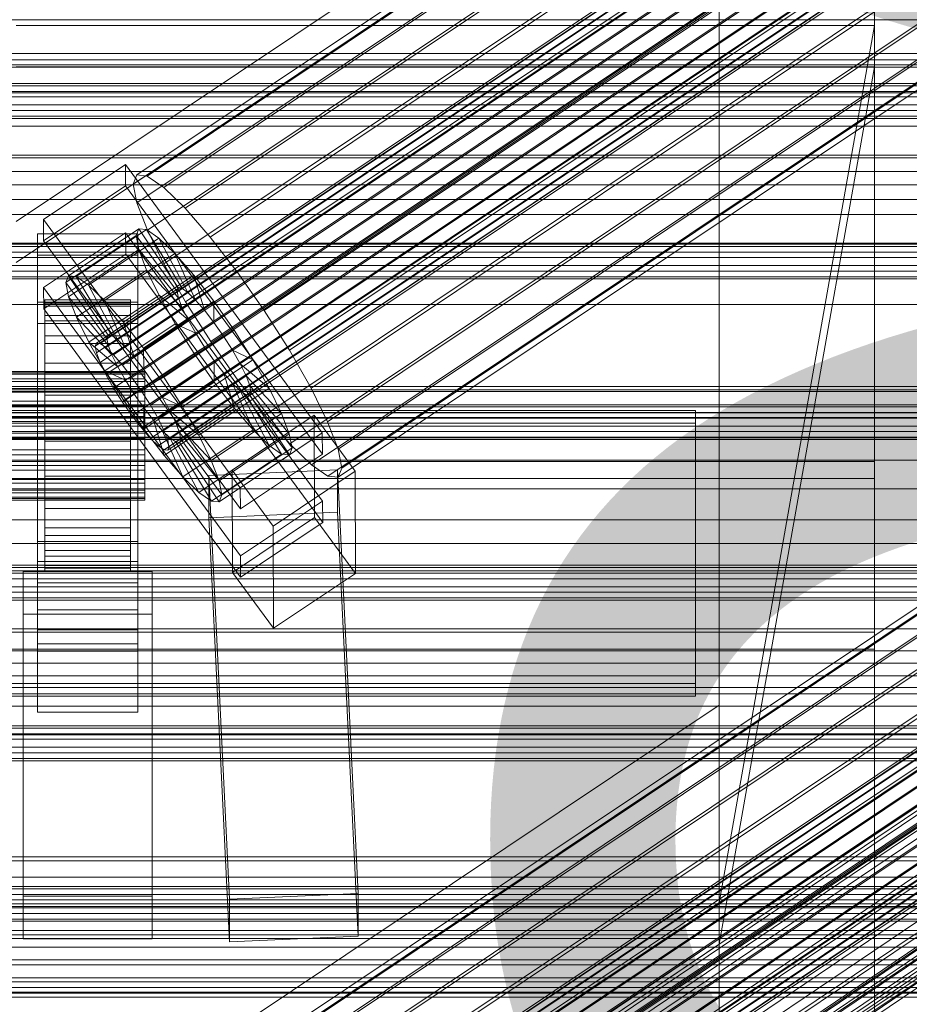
# Model space of a CAD drawing. Header units: millimetres. Extents: x -4738 to 65662, y -68080 to 6847.
# Tile 355 of 656: x 130 to 255, y -33158 to -33020. Entities that reach past the tile are written whole.
import ezdxf

# ---------------------------------------------------------------- set-up
doc = ezdxf.new("R2010")
doc.units = ezdxf.units.MM
for name, color, linetype, lineweight in [('COTAS_P', 1, 'Continuous', 0), ('frontal_C01', 7, 'Continuous', 0), ('frontal_C02', 7, 'Continuous', 0), ('frontal_C03', 7, 'Continuous', 0), ('frontal_C03-dry', 7, 'Continuous', 0), ('frontal_secador', 7, 'Continuous', 0)]:
    doc.layers.add(name, color=color, linetype=linetype, lineweight=lineweight)
doc.dimstyles.new('R19_100', dxfattribs={"dimtxt": 250, "dimasz": 150, "dimexe": 150, "dimexo": 80, "dimgap": 100, "dimtad": 1, "dimtih": 1, "dimtoh": 1, "dimdsep": 46, "dimcen": 0.09, "dimadec": 0, "dimazin": 0, "dimtfac": 1, "dimtdec": 4, "dimtofl": 0, "dimtmove": 0, "dimatfit": 3, "dimfxl": 1, "dimtolj": 1, "dimtzin": 0, "dimarcsym": 0})

# ---------------------------------------------------------------- blocks, each defined once
blk = doc.blocks.new('DIM_R30_49')
at = {"layer": 'COTAS_P'}
for p, q in [((-150, -32300), (550, -32300)), ((550, -32300), (505, -32450)), ((550, -34900), (550, -32300)), ((550, -32300), (595, -32450)), ((550, -34900), (505, -34750)), ((550, -34900), (595, -34750)), ((-150, -34900), (550, -34900))]:
    blk.add_line(p, q, dxfattribs=at)
blk.add_text('2600 P', height=250, rotation=90, dxfattribs=at).set_placement((450, -33600))

msp = doc.modelspace()

# ---------------------------------------------------------------- linework, layer by layer
at = {"layer": 'frontal_C01'}
for p, q in [((300, -33020.011), (-300, -33020.011)), ((250, -33020.803), (130, -33020.803)), ((228.298, -33143.494), (250, -33020.803)), ((250, -33020.803), (250, -33026.583)), ((300, -33025.623), (-300, -33025.623)), ((300, -33026.666), (-300, -33026.666)), ((130, -33026.583), (250, -33026.583)), ((250, -33026.583), (228.298, -33149.274)), ((300, -33043.118), (-300, -33043.118)), ((300, -33045.133), (-300, -33045.133)), ((300, -33071.304), (-300, -33071.304)), ((300, -33074.154), (-300, -33074.154)), ((146.383, -33204.548), (330.692, -33080.214)), ((146.872, -33203.459), (331.181, -33079.124)), ((148.32, -33203.808), (332.629, -33079.473)), ((150.629, -33205.573), (334.938, -33081.238)), ((141.045, -33227.429), (354.844, -33083.201)), ((141.218, -33227.043), (355.017, -33082.814)), ((141.731, -33227.166), (355.53, -33082.938)), ((146.887, -33207.003), (331.197, -33082.669)), ((141.224, -33228.299), (355.022, -33084.07)), ((142.549, -33227.792), (356.348, -33083.564)), ((153.641, -33208.633), (337.95, -33084.299)), ((141.742, -33229.593), (355.541, -33085.365)), ((143.617, -33228.876), (357.415, -33084.648)), ((142.565, -33231.223), (356.363, -33086.995)), ((144.861, -33230.346), (358.659, -33086.117)), ((148.35, -33210.656), (332.659, -33086.321)), ((157.152, -33212.78), (341.461, -33088.446)), ((150.672, -33215.258), (334.981, -33090.923)), ((345.231, -33093.397), (160.922, -33217.731)), ((153.694, -33220.495), (338.003, -33096.16)), ((300, -33108.261), (-300, -33108.261)), ((300, -33111.751), (-300, -33111.751)), ((228.298, -33143.494), (130, -33209.806)), ((228.298, -33264.081), (228.298, -33143.494)), ((228.298, -33143.494), (228.298, -33149.274)), ((130, -33215.586), (228.298, -33149.274)), ((228.298, -33149.274), (228.298, -33269.862)), ((-300, -33151.469), (300, -33151.469)), ((300, -33155.362), (-300, -33155.362))]:
    msp.add_line(p, q, dxfattribs=at)
at = {"layer": 'frontal_C02'}
for p, q in [((146.872, -33041.717), (331.181, -32918.462)), ((148.32, -33041.874), (332.629, -32918.62)), ((146.383, -33042.999), (330.692, -32919.745)), ((150.629, -33043.462), (334.938, -32920.207)), ((250, -35767.183), (250, -32921.727)), ((141.045, -33065.68), (354.844, -32922.705)), ((141.218, -33065.225), (355.017, -32922.25)), ((141.731, -33065.281), (355.53, -32922.306)), ((142.549, -33065.844), (356.348, -32922.869)), ((146.887, -33045.635), (331.197, -32922.381)), ((153.641, -33046.371), (337.95, -32923.116)), ((141.224, -33066.614), (355.022, -32923.639)), ((143.617, -33066.875), (357.415, -32923.899)), ((141.742, -33067.964), (355.541, -32924.988)), ((144.861, -33068.303), (358.659, -32925.328)), ((148.35, -33049.445), (332.659, -32926.19)), ((142.565, -33069.637), (356.363, -32926.662)), ((359.995, -32927.058), (146.196, -33070.033)), ((157.152, -33050.404), (341.461, -32927.149)), ((250, -32926.497), (250, -35771.953)), ((143.635, -33071.521), (357.434, -32928.545)), ((147.533, -33071.945), (361.332, -32928.97)), ((144.881, -33073.486), (358.68, -32930.51)), ((148.779, -33073.91), (362.578, -32930.935)), ((150.672, -33054.168), (334.981, -32930.914)), ((146.218, -33075.398), (360.017, -32932.423)), ((149.85, -33075.793), (363.648, -32932.818)), ((345.231, -32932.03), (160.922, -33055.285)), ((147.554, -33077.127), (361.352, -32934.152)), ((150.672, -33077.467), (364.471, -32934.492)), ((148.798, -33078.556), (362.596, -32935.581)), ((151.191, -33078.817), (364.989, -32935.842)), ((149.865, -33079.587), (363.664, -32936.612)), ((150.683, -33080.15), (364.482, -32937.174)), ((151.196, -33080.205), (364.995, -32937.23)), ((151.369, -33079.751), (365.168, -32936.776)), ((153.694, -33059.484), (338.003, -32936.229)), ((164.693, -33060.682), (349.002, -32937.427)), ((157.211, -33065.029), (341.52, -32941.774)), ((168.21, -33066.227), (352.519, -32942.972)), ((160.982, -33070.426), (345.291, -32947.171)), ((171.232, -33071.542), (355.541, -32948.287)), ((164.752, -33075.307), (349.061, -32952.052)), ((173.554, -33076.265), (357.863, -32953.011)), ((168.263, -33079.339), (352.572, -32956.085)), ((175.016, -33080.075), (359.326, -32956.82)), ((171.275, -33082.248), (355.584, -32958.994)), ((173.584, -33083.836), (357.893, -32960.581)), ((175.521, -33082.711), (359.83, -32959.456)), ((175.032, -33083.994), (359.341, -32960.739)), ((228.298, -32982.474), (130, -33048.209)), ((228.298, -33115.864), (228.298, -32982.474)), ((130, -33053.94), (228.298, -32988.204)), ((228.298, -32988.204), (228.298, -33121.594)), ((-425, -33030.257), (425, -33030.257)), ((133.809, -33047.929), (145.277, -33040.26)), ((145.277, -33040.26), (145.289, -33043.24)), ((145.277, -33040.26), (172.809, -33077.782)), ((146.383, -33042.999), (146.872, -33041.717)), ((146.872, -33041.717), (148.32, -33041.874)), ((148.32, -33041.874), (150.629, -33043.462)), ((145.289, -33043.24), (133.821, -33050.91)), ((172.821, -33080.763), (145.289, -33043.24)), ((146.887, -33045.635), (146.383, -33042.999)), ((150.629, -33043.462), (153.641, -33046.371)), ((148.35, -33049.445), (146.887, -33045.635)), ((153.641, -33046.371), (157.152, -33050.404)), ((133.821, -33050.91), (133.809, -33047.929)), ((161.341, -33085.452), (133.809, -33047.929)), ((133, -33052.952), (133, -33049.972)), ((133, -33049.972), (147, -33049.972)), ((133, -33095.79), (133, -33049.972)), ((133.847, -33057.467), (145.315, -33049.798)), ((136.948, -33056.767), (146.777, -33050.194)), ((137.313, -33055.808), (147.143, -33049.234)), ((138.396, -33055.926), (148.226, -33049.352)), ((145.315, -33049.798), (145.327, -33052.778)), ((145.315, -33049.798), (172.847, -33087.32)), ((147.143, -33049.234), (146.777, -33050.194)), ((146.777, -33050.194), (152.513, -33058.011)), ((146.777, -33050.194), (147.155, -33052.165)), ((147, -33049.972), (147, -33052.952)), ((147, -33049.972), (147, -33095.79)), ((148.226, -33049.352), (147.143, -33049.234)), ((147.143, -33049.234), (152.686, -33057.556)), ((149.953, -33050.54), (148.226, -33049.352)), ((148.226, -33049.352), (153.199, -33057.612)), ((150.672, -33054.168), (148.35, -33049.445)), ((133.821, -33050.91), (161.353, -33088.432)), ((140.123, -33057.113), (149.953, -33050.54)), ((152.207, -33052.716), (149.953, -33050.54)), ((149.953, -33050.54), (154.017, -33058.175)), ((157.152, -33050.404), (160.922, -33055.285)), ((147, -33052.952), (133, -33052.952)), ((133, -33052.952), (133, -33098.77)), ((145.327, -33052.778), (133.859, -33060.447)), ((137.325, -33058.739), (147.155, -33052.165)), ((142.377, -33059.289), (152.207, -33052.716)), ((172.859, -33090.3), (145.327, -33052.778)), ((146.872, -33175.107), (331.181, -33051.852)), ((147, -33098.77), (147, -33052.952)), ((147.155, -33052.165), (152.692, -33058.945)), ((147.155, -33052.165), (148.249, -33055.015)), ((148.32, -33175.265), (332.629, -33052.01)), ((154.833, -33055.732), (152.207, -33052.716)), ((152.207, -33052.716), (155.085, -33059.205)), ((146.383, -33176.39), (330.692, -33053.135)), ((150.629, -33176.852), (334.938, -33053.598)), ((153.694, -33059.484), (150.672, -33054.168)), ((138.419, -33061.589), (148.249, -33055.015)), ((141.218, -33198.616), (355.017, -33055.64)), ((141.731, -33198.672), (355.53, -33055.696)), ((148.249, -33055.015), (153.21, -33060.295)), ((148.249, -33055.015), (149.985, -33058.548)), ((160.922, -33055.285), (164.693, -33060.682)), ((136.948, -33056.767), (137.313, -33055.808)), ((142.683, -33064.584), (136.948, -33056.767)), ((137.325, -33058.739), (136.948, -33056.767)), ((142.856, -33064.13), (137.313, -33055.808)), ((137.313, -33055.808), (138.396, -33055.926)), ((143.369, -33064.186), (138.396, -33055.926)), ((138.396, -33055.926), (140.123, -33057.113)), ((141.045, -33199.07), (354.844, -33056.095)), ((141.224, -33200.004), (355.022, -33057.029)), ((142.549, -33199.234), (356.348, -33056.259)), ((145.003, -33062.306), (154.833, -33055.732)), ((146.887, -33179.026), (331.197, -33055.771)), ((153.641, -33179.761), (337.95, -33056.507)), ((157.653, -33059.383), (154.833, -33055.732)), ((154.833, -33055.732), (156.329, -33060.634)), ((133.859, -33060.447), (133.847, -33057.467)), ((161.379, -33094.989), (133.847, -33057.467)), ((144.188, -33064.748), (140.123, -33057.113)), ((140.123, -33057.113), (142.377, -33059.289)), ((141.742, -33201.354), (355.541, -33058.379)), ((152.513, -33058.011), (142.683, -33064.584)), ((152.686, -33057.556), (142.856, -33064.13)), ((153.199, -33057.612), (143.369, -33064.186)), ((143.617, -33200.265), (357.415, -33057.29)), ((154.017, -33058.175), (144.188, -33064.748)), ((152.513, -33058.011), (152.686, -33057.556)), ((152.692, -33058.945), (152.513, -33058.011)), ((152.686, -33057.556), (153.199, -33057.612)), ((153.199, -33057.612), (154.017, -33058.175)), ((154.017, -33058.175), (155.085, -33059.205)), ((133, -33062.49), (133, -33059.509)), ((133, -33059.509), (147, -33059.509)), ((133, -33105.328), (133, -33059.509)), ((134, -33069.193), (134, -33059.201)), ((134, -33059.201), (134, -33059.647)), ((134, -33059.201), (146, -33059.201)), ((134, -33060.049), (134, -33059.201)), ((134, -33069.404), (134, -33059.647)), ((134, -33059.647), (134, -33061.357)), ((134, -33059.647), (146, -33059.647)), ((142.862, -33065.518), (137.325, -33058.739)), ((138.419, -33061.589), (137.325, -33058.739)), ((140.156, -33065.122), (149.985, -33058.548)), ((145.255, -33065.779), (142.377, -33059.289)), ((142.377, -33059.289), (145.003, -33062.306)), ((152.692, -33058.945), (142.862, -33065.518)), ((144.861, -33201.694), (358.659, -33058.719)), ((155.085, -33059.205), (145.255, -33065.779)), ((146, -33059.647), (146, -33059.201)), ((146, -33059.201), (146, -33069.193)), ((146, -33059.201), (146, -33060.049)), ((146, -33061.357), (146, -33059.647)), ((146, -33059.647), (146, -33069.404)), ((147, -33059.509), (147, -33062.49)), ((147, -33059.509), (147, -33105.328)), ((157.653, -33059.383), (147.823, -33065.957)), ((148.35, -33182.835), (332.659, -33059.581)), ((149.985, -33058.548), (154.033, -33061.968)), ((149.985, -33058.548), (152.246, -33062.524)), ((153.21, -33060.295), (152.692, -33058.945)), ((157.211, -33065.029), (153.694, -33059.484)), ((155.085, -33059.205), (156.329, -33060.634)), ((157.665, -33062.364), (157.653, -33059.383)), ((160.474, -33063.42), (157.653, -33059.383)), ((-450, -33059.848), (450, -33059.848)), ((133.859, -33060.447), (161.391, -33097.97)), ((134, -33069.594), (134, -33060.049)), ((134, -33060.049), (146, -33060.049)), ((134, -33062.133), (134, -33060.049)), ((142.565, -33203.028), (356.363, -33060.052)), ((153.21, -33060.295), (143.38, -33066.868)), ((146, -33060.049), (146, -33069.594)), ((146, -33060.049), (146, -33062.133)), ((359.995, -33060.448), (146.196, -33203.423)), ((156.329, -33060.634), (146.499, -33067.208)), ((154.033, -33061.968), (153.21, -33060.295)), ((156.329, -33060.634), (157.665, -33062.364)), ((157.152, -33183.794), (341.461, -33060.539)), ((164.693, -33060.682), (168.21, -33066.227)), ((147, -33062.49), (133, -33062.49)), ((133, -33062.49), (133, -33108.308)), ((134, -33070.214), (134, -33061.357)), ((134, -33061.357), (134, -33064.213)), ((134, -33061.357), (146, -33061.357)), ((134, -33070.581), (134, -33062.133)), ((134, -33062.133), (146, -33062.133)), ((134, -33065.31), (134, -33062.133)), ((143.38, -33066.868), (138.419, -33061.589)), ((140.156, -33065.122), (138.419, -33061.589)), ((142.416, -33069.098), (152.246, -33062.524)), ((143.635, -33204.911), (357.434, -33061.936)), ((154.033, -33061.968), (144.203, -33068.542)), ((146.499, -33067.208), (145.003, -33062.306)), ((145.003, -33062.306), (147.823, -33065.957)), ((146, -33064.213), (146, -33061.357)), ((146, -33061.357), (146, -33070.214)), ((146, -33062.133), (146, -33070.581)), ((146, -33062.133), (146, -33065.31)), ((147, -33108.308), (147, -33062.49)), ((147.533, -33205.336), (361.332, -33062.36)), ((147.835, -33068.937), (157.665, -33062.364)), ((152.246, -33062.524), (155.103, -33063.852)), ((152.246, -33062.524), (154.877, -33066.672)), ((155.103, -33063.852), (154.033, -33061.968)), ((157.665, -33062.364), (159.001, -33064.276)), ((144.881, -33206.876), (358.68, -33063.901)), ((155.103, -33063.852), (145.274, -33070.425)), ((150.644, -33069.994), (160.474, -33063.42)), ((156.35, -33065.816), (155.103, -33063.852)), ((160.474, -33063.42), (159.001, -33064.276)), ((163.105, -33067.568), (160.474, -33063.42)), ((134, -33071.567), (134, -33064.213)), ((134, -33064.213), (134, -33068.021)), ((134, -33064.213), (146, -33064.213)), ((134, -33072.087), (134, -33065.31)), ((134, -33065.31), (146, -33065.31)), ((134, -33069.365), (134, -33065.31)), ((144.203, -33068.542), (140.156, -33065.122)), ((142.416, -33069.098), (140.156, -33065.122)), ((141.045, -33065.68), (141.218, -33065.225)), ((141.218, -33065.225), (141.731, -33065.281)), ((141.731, -33065.281), (142.549, -33065.844)), ((142.856, -33064.13), (142.683, -33064.584)), ((142.683, -33064.584), (142.862, -33065.518)), ((143.369, -33064.186), (142.856, -33064.13)), ((144.188, -33064.748), (143.369, -33064.186)), ((145.255, -33065.779), (144.188, -33064.748)), ((146, -33068.021), (146, -33064.213)), ((146, -33064.213), (146, -33071.567)), ((146, -33065.31), (146, -33072.087)), ((146, -33065.31), (146, -33069.365)), ((148.779, -33207.3), (362.578, -33064.325)), ((159.001, -33064.276), (149.171, -33070.85)), ((150.672, -33187.559), (334.981, -33064.304)), ((160.982, -33070.426), (157.211, -33065.029)), ((159.001, -33064.276), (160.247, -33066.241)), ((141.224, -33066.614), (141.045, -33065.68)), ((141.742, -33067.964), (141.224, -33066.614)), ((142.549, -33065.844), (143.617, -33066.875)), ((142.862, -33065.518), (143.38, -33066.868)), ((145.047, -33073.246), (154.877, -33066.672)), ((146.499, -33067.208), (145.255, -33065.779)), ((146.218, -33208.788), (360.017, -33065.813)), ((156.35, -33065.816), (146.52, -33072.39)), ((147.823, -33065.957), (147.835, -33068.937)), ((147.823, -33065.957), (150.644, -33069.994)), ((149.85, -33209.184), (363.648, -33066.209)), ((160.247, -33066.241), (150.417, -33072.815)), ((154.877, -33066.672), (156.35, -33065.816)), ((154.877, -33066.672), (157.698, -33070.709)), ((157.686, -33067.729), (156.35, -33065.816)), ((163.105, -33067.568), (160.247, -33066.241)), ((160.247, -33066.241), (161.318, -33068.124)), ((345.231, -33065.42), (160.922, -33188.675)), ((168.21, -33066.227), (171.232, -33071.542)), ((134, -33073.371), (134, -33068.021)), ((134, -33068.021), (134, -33072.522)), ((134, -33068.021), (146, -33068.021)), ((142.565, -33069.637), (141.742, -33067.964)), ((143.38, -33066.868), (144.203, -33068.542)), ((143.617, -33066.875), (144.861, -33068.303)), ((146, -33072.522), (146, -33068.021)), ((146, -33068.021), (146, -33073.371)), ((147.835, -33068.937), (146.499, -33067.208)), ((147.554, -33210.518), (361.352, -33067.542)), ((157.686, -33067.729), (147.856, -33074.302)), ((150.672, -33210.857), (364.471, -33067.882)), ((153.275, -33074.142), (163.105, -33067.568)), ((157.698, -33070.709), (157.686, -33067.729)), ((159.022, -33069.458), (157.686, -33067.729)), ((165.365, -33071.544), (163.105, -33067.568)), ((-148, -33069.193), (148, -33069.193)), ((-148, -33069.404), (148, -33069.404)), ((134, -33069.404), (134, -33069.193)), ((146, -33069.193), (134, -33069.193)), ((134, -33069.193), (134, -33069.594)), ((134, -33074.007), (134, -33069.365)), ((134, -33069.365), (146, -33069.365)), ((134, -33074.021), (134, -33069.365)), ((134, -33070.214), (134, -33069.404)), ((146, -33069.404), (134, -33069.404)), ((145.274, -33070.425), (142.416, -33069.098)), ((145.047, -33073.246), (142.416, -33069.098)), ((144.203, -33068.542), (145.274, -33070.425)), ((144.861, -33068.303), (146.196, -33070.033)), ((146, -33069.193), (146, -33069.404)), ((146, -33069.594), (146, -33069.193)), ((146, -33069.365), (146, -33074.007)), ((146, -33069.365), (146, -33074.021)), ((146, -33069.404), (146, -33070.214)), ((149.171, -33070.85), (147.835, -33068.937)), ((148, -33069.404), (148, -33069.193)), ((148, -33069.193), (148, -33069.594)), ((148, -33070.214), (148, -33069.404)), ((148.798, -33211.947), (362.596, -33068.971)), ((159.022, -33069.458), (149.192, -33076.032)), ((151.191, -33212.207), (364.989, -33069.232)), ((161.318, -33068.124), (151.488, -33074.698)), ((160.518, -33074.36), (159.022, -33069.458)), ((160.266, -33070.887), (159.022, -33069.458)), ((165.365, -33071.544), (161.318, -33068.124)), ((161.318, -33068.124), (162.14, -33069.798)), ((-148, -33069.594), (148, -33069.594)), ((-148, -33070.214), (148, -33070.214)), ((-148, -33070.581), (148, -33070.581)), ((146, -33069.594), (134, -33069.594)), ((134, -33069.594), (134, -33070.581)), ((134, -33071.567), (134, -33070.214)), ((146, -33070.214), (134, -33070.214)), ((146, -33070.581), (134, -33070.581)), ((134, -33070.581), (134, -33072.087)), ((143.635, -33071.521), (142.565, -33069.637)), ((145.274, -33070.425), (146.52, -33072.39)), ((146, -33070.581), (146, -33069.594)), ((146, -33070.214), (146, -33071.567)), ((146, -33072.087), (146, -33070.581)), ((146.196, -33070.033), (147.533, -33071.945)), ((147.868, -33077.283), (157.698, -33070.709)), ((148, -33069.594), (148, -33070.581)), ((148, -33071.567), (148, -33070.214)), ((148, -33070.581), (148, -33072.087)), ((149.171, -33070.85), (150.644, -33069.994)), ((150.417, -33072.815), (149.171, -33070.85)), ((149.865, -33212.977), (363.664, -33070.002)), ((150.644, -33069.994), (153.275, -33074.142)), ((150.683, -33213.54), (364.482, -33070.565)), ((151.196, -33213.596), (364.995, -33070.62)), ((151.369, -33213.141), (365.168, -33070.166)), ((162.14, -33069.798), (152.311, -33076.372)), ((153.694, -33192.874), (338.003, -33069.619)), ((157.698, -33070.709), (160.518, -33074.36)), ((164.752, -33075.307), (160.982, -33070.426)), ((167.102, -33075.078), (162.14, -33069.798)), ((162.14, -33069.798), (162.659, -33071.148)), ((164.693, -33194.072), (349.002, -33070.817)), ((450, -33071.77), (-450, -33071.77)), ((-148, -33071.567), (148, -33071.567)), ((-148, -33072.087), (148, -33072.087)), ((134, -33073.371), (134, -33071.567)), ((146, -33071.567), (134, -33071.567)), ((146, -33072.087), (134, -33072.087)), ((134, -33072.087), (134, -33074.007)), ((144.881, -33073.486), (143.635, -33071.521)), ((146, -33071.567), (146, -33073.371)), ((146, -33074.007), (146, -33072.087)), ((147.533, -33071.945), (148.779, -33073.91)), ((148, -33073.371), (148, -33071.567)), ((148, -33072.087), (148, -33074.007)), ((160.266, -33070.887), (150.436, -33077.461)), ((161.333, -33071.918), (151.503, -33078.491)), ((162.659, -33071.148), (152.829, -33077.721)), ((162.837, -33072.082), (153.008, -33078.655)), ((155.535, -33078.118), (165.365, -33071.544)), ((163.144, -33077.377), (160.266, -33070.887)), ((161.333, -33071.918), (160.266, -33070.887)), ((165.397, -33079.553), (161.333, -33071.918)), ((162.151, -33072.48), (161.333, -33071.918)), ((168.196, -33077.927), (162.659, -33071.148)), ((162.659, -33071.148), (162.837, -33072.082)), ((162.837, -33072.082), (162.664, -33072.536)), ((168.573, -33079.899), (162.837, -33072.082)), ((167.102, -33075.078), (165.365, -33071.544)), ((171.232, -33071.542), (173.554, -33076.265)), ((-148, -33073.371), (148, -33073.371)), ((134, -33072.522), (134, -33075.503)), ((146, -33072.522), (134, -33072.522)), ((134, -33072.522), (134, -33077.409)), ((134, -33075.503), (134, -33073.371)), ((146, -33073.371), (134, -33073.371)), ((146.218, -33075.398), (144.881, -33073.486)), ((146.52, -33072.39), (145.047, -33073.246)), ((147.868, -33077.283), (145.047, -33073.246)), ((146, -33075.503), (146, -33072.522)), ((146, -33077.409), (146, -33072.522)), ((146, -33073.371), (146, -33075.503)), ((146.52, -33072.39), (147.856, -33074.302)), ((148, -33075.503), (148, -33073.371)), ((151.488, -33074.698), (150.417, -33072.815)), ((150.417, -33072.815), (153.275, -33074.142)), ((162.151, -33072.48), (152.321, -33079.054)), ((162.664, -33072.536), (152.835, -33079.11)), ((167.125, -33080.741), (162.151, -33072.48)), ((162.664, -33072.536), (162.151, -33072.48)), ((168.208, -33080.859), (162.664, -33072.536)), ((-225, -33074.644), (225, -33074.644)), ((-148, -33074.007), (148, -33074.007)), ((146, -33074.007), (134, -33074.007)), ((134, -33074.007), (134, -33076.213)), ((134, -33076.213), (134, -33074.021)), ((134, -33074.021), (146, -33074.021)), ((134, -33078.961), (134, -33074.021)), ((146, -33076.213), (146, -33074.007)), ((146, -33074.021), (146, -33076.213)), ((146, -33074.021), (146, -33078.961)), ((147.856, -33074.302), (147.868, -33077.283)), ((147.856, -33074.302), (149.192, -33076.032)), ((148, -33074.007), (148, -33076.213)), ((148.779, -33073.91), (149.85, -33075.793)), ((150.688, -33080.934), (160.518, -33074.36)), ((152.311, -33076.372), (151.488, -33074.698)), ((151.488, -33074.698), (155.535, -33078.118)), ((153.275, -33074.142), (155.535, -33078.118)), ((160.518, -33074.36), (163.144, -33077.377)), ((225, -33074.644), (225, -33076.432)), ((225, -33112.826), (225, -33074.644)), ((148, -33075.503), (-148, -33075.503)), ((-148, -33076.213), (148, -33076.213)), ((134, -33075.503), (146, -33075.503)), ((134, -33077.818), (134, -33075.503)), ((146, -33076.213), (134, -33076.213)), ((134, -33076.213), (134, -33078.553)), ((146, -33075.503), (146, -33077.818)), ((146, -33078.553), (146, -33076.213)), ((147.554, -33077.127), (146.218, -33075.398)), ((148, -33077.818), (148, -33075.503)), ((148, -33076.213), (148, -33078.553)), ((149.192, -33076.032), (150.688, -33080.934)), ((149.192, -33076.032), (150.436, -33077.461)), ((149.85, -33075.793), (150.672, -33077.467)), ((157.211, -33198.419), (341.52, -33075.164)), ((157.272, -33081.651), (167.102, -33075.078)), ((160.19, -33082.994), (171.658, -33075.325)), ((168.263, -33079.339), (164.752, -33075.307)), ((168.196, -33077.927), (167.102, -33075.078)), ((171.658, -33075.325), (171.715, -33089.631)), ((171.658, -33075.325), (177.394, -33083.142)), ((173.554, -33076.265), (175.016, -33080.075)), ((225, -33076.432), (-225, -33076.432)), ((134, -33077.818), (134, -33077.409)), ((134, -33077.409), (134, -33082.349)), ((134, -33077.409), (146, -33077.409)), ((146, -33082.349), (146, -33077.409)), ((146, -33077.409), (146, -33077.818)), ((148.798, -33078.556), (147.554, -33077.127)), ((150.688, -33080.934), (147.868, -33077.283)), ((150.436, -33077.461), (153.314, -33083.95)), ((150.436, -33077.461), (151.503, -33078.491)), ((150.672, -33077.467), (151.191, -33078.817)), ((152.829, -33077.721), (152.311, -33076.372)), ((152.311, -33076.372), (157.272, -33081.651)), ((153.008, -33078.655), (152.829, -33077.721)), ((152.829, -33077.721), (158.366, -33084.501)), ((153.314, -33083.95), (163.144, -33077.377)), ((163.144, -33077.377), (165.397, -33079.553)), ((168.21, -33199.617), (352.519, -33076.362)), ((225, -33114.614), (225, -33076.432)), ((-450, -33078.481), (450, -33078.481)), ((-148, -33077.818), (148, -33077.818)), ((-148, -33078.553), (148, -33078.553)), ((134, -33080.158), (134, -33077.818)), ((146, -33077.818), (134, -33077.818)), ((134, -33078.553), (134, -33078.961)), ((146, -33078.553), (134, -33078.553)), ((134, -33078.553), (134, -33080.868)), ((134, -33078.961), (146, -33078.961)), ((134, -33083.848), (134, -33078.961)), ((146, -33077.818), (146, -33080.158)), ((146, -33078.961), (146, -33078.553)), ((146, -33080.868), (146, -33078.553)), ((146, -33078.961), (146, -33083.848)), ((148, -33080.158), (148, -33077.818)), ((148, -33078.553), (148, -33080.868)), ((149.865, -33079.587), (148.798, -33078.556)), ((151.191, -33078.817), (151.369, -33079.751)), ((151.503, -33078.491), (155.567, -33086.127)), ((151.503, -33078.491), (152.321, -33079.054)), ((152.321, -33079.054), (157.295, -33087.314)), ((152.321, -33079.054), (152.835, -33079.11)), ((152.835, -33079.11), (153.008, -33078.655)), ((152.835, -33079.11), (158.378, -33087.432)), ((153.008, -33078.655), (158.743, -33086.472)), ((155.535, -33078.118), (157.272, -33081.651)), ((158.366, -33084.501), (168.196, -33077.927)), ((172.809, -33077.782), (161.341, -33085.452)), ((168.573, -33079.899), (168.196, -33077.927)), ((172.821, -33080.763), (172.809, -33077.782)), ((-148, -33080.158), (148, -33080.158)), ((134, -33082.363), (134, -33080.158)), ((134, -33080.158), (134, -33082.349)), ((146, -33080.158), (134, -33080.158)), ((146, -33082.349), (146, -33080.158)), ((146, -33080.158), (146, -33082.363)), ((148, -33082.363), (148, -33080.158)), ((150.683, -33080.15), (149.865, -33079.587)), ((151.196, -33080.205), (150.683, -33080.15)), ((151.369, -33079.751), (151.196, -33080.205)), ((155.567, -33086.127), (165.397, -33079.553)), ((158.743, -33086.472), (168.573, -33079.899)), ((165.397, -33079.553), (167.125, -33080.741)), ((168.208, -33080.859), (168.573, -33079.899)), ((171.275, -33082.248), (168.263, -33079.339)), ((175.016, -33080.075), (175.521, -33082.711)), ((-250, -33081.805), (250, -33081.805)), ((-148, -33080.868), (148, -33080.868)), ((134, -33080.868), (134, -33083.848)), ((146, -33080.868), (134, -33080.868)), ((134, -33080.868), (134, -33083)), ((146, -33083.848), (146, -33080.868)), ((146, -33083), (146, -33080.868)), ((148, -33080.868), (148, -33083)), ((153.314, -33083.95), (150.688, -33080.934)), ((157.272, -33081.651), (158.366, -33084.501)), ((157.295, -33087.314), (167.125, -33080.741)), ((158.378, -33087.432), (168.208, -33080.859)), ((160.982, -33203.816), (345.291, -33080.561)), ((161.353, -33088.432), (172.821, -33080.763)), ((167.125, -33080.741), (168.208, -33080.859)), ((171.232, -33204.932), (355.541, -33081.678)), ((250, -33081.805), (250, -33084.189)), ((250, -33105.669), (250, -33081.805)), ((-148, -33082.363), (148, -33082.363)), ((-148, -33083), (148, -33083)), ((134, -33082.349), (134, -33087.005)), ((134, -33082.349), (146, -33082.349)), ((134, -33084.284), (134, -33082.363)), ((134, -33082.363), (134, -33087.005)), ((146, -33082.363), (134, -33082.363)), ((134, -33083), (134, -33088.349)), ((146, -33083), (134, -33083)), ((134, -33083), (134, -33084.804)), ((146, -33087.005), (146, -33082.349)), ((146, -33087.005), (146, -33082.363)), ((146, -33082.363), (146, -33084.284)), ((146, -33088.349), (146, -33083)), ((146, -33084.804), (146, -33083)), ((148, -33084.284), (148, -33082.363)), ((148, -33083), (148, -33084.804)), ((156.962, -33083.728), (174.943, -33082.935)), ((160.247, -33097.3), (160.19, -33082.994)), ((165.926, -33090.811), (160.19, -33082.994)), ((177.394, -33083.142), (165.926, -33090.811)), ((173.584, -33083.836), (171.275, -33082.248)), ((174.943, -33082.935), (174.943, -33088.897)), ((174.943, -33082.935), (177.811, -33142.201)), ((175.521, -33082.711), (175.032, -33083.994)), ((177.451, -33097.448), (177.394, -33083.142)), ((250, -33084.189), (-250, -33084.189)), ((-148, -33084.284), (148, -33084.284)), ((134, -33083.848), (146, -33083.848)), ((134, -33088.349), (134, -33083.848)), ((134, -33085.789), (134, -33084.284)), ((134, -33084.284), (134, -33091.06)), ((146, -33084.284), (134, -33084.284)), ((146, -33083.848), (146, -33088.349)), ((146, -33091.06), (146, -33084.284)), ((146, -33084.284), (146, -33085.789)), ((148, -33085.789), (148, -33084.284)), ((155.567, -33086.127), (153.314, -33083.95)), ((156.962, -33089.69), (156.962, -33083.728)), ((159.83, -33142.994), (156.962, -33083.728)), ((158.366, -33084.501), (158.743, -33086.472)), ((175.032, -33083.994), (173.584, -33083.836)), ((250, -33108.053), (250, -33084.189)), ((450, -33085.634), (-450, -33085.634)), ((-148, -33084.804), (148, -33084.804)), ((-148, -33085.789), (148, -33085.789)), ((134, -33084.804), (134, -33092.158)), ((146, -33084.804), (134, -33084.804)), ((134, -33084.804), (134, -33086.157)), ((134, -33086.776), (134, -33085.789)), ((134, -33085.789), (134, -33094.238)), ((146, -33085.789), (134, -33085.789)), ((146, -33092.158), (146, -33084.804)), ((146, -33086.157), (146, -33084.804)), ((146, -33094.238), (146, -33085.789)), ((146, -33085.789), (146, -33086.776)), ((148, -33084.804), (148, -33086.157)), ((148, -33086.776), (148, -33085.789)), ((161.341, -33085.452), (161.353, -33088.432)), ((164.752, -33208.697), (349.061, -33085.442)), ((-148, -33086.157), (148, -33086.157)), ((-148, -33086.776), (148, -33086.776)), ((-148, -33086.966), (148, -33086.966)), ((-148, -33087.178), (148, -33087.178)), ((134, -33086.157), (134, -33095.014)), ((146, -33086.157), (134, -33086.157)), ((134, -33086.157), (134, -33086.966)), ((134, -33087.178), (134, -33086.776)), ((134, -33086.776), (134, -33096.322)), ((146, -33086.776), (134, -33086.776)), ((134, -33086.966), (134, -33096.723)), ((146, -33086.966), (134, -33086.966)), ((134, -33086.966), (134, -33087.178)), ((134, -33087.005), (134, -33091.06)), ((134, -33087.005), (146, -33087.005)), ((134, -33087.178), (134, -33097.169)), ((146, -33087.178), (134, -33087.178)), ((146, -33095.014), (146, -33086.157)), ((146, -33086.966), (146, -33086.157)), ((146, -33096.322), (146, -33086.776)), ((146, -33086.776), (146, -33087.178)), ((146, -33096.723), (146, -33086.966)), ((146, -33087.178), (146, -33086.966)), ((146, -33091.06), (146, -33087.005)), ((146, -33097.169), (146, -33087.178)), ((148, -33086.157), (148, -33086.966)), ((148, -33087.178), (148, -33086.776)), ((148, -33086.966), (148, -33087.178)), ((157.295, -33087.314), (155.567, -33086.127)), ((158.378, -33087.432), (157.295, -33087.314)), ((158.743, -33086.472), (158.378, -33087.432)), ((172.847, -33087.32), (161.379, -33094.989)), ((172.859, -33090.3), (172.847, -33087.32)), ((173.554, -33209.656), (357.863, -33086.401)), ((134, -33088.349), (146, -33088.349)), ((134, -33092.158), (134, -33088.349)), ((146, -33088.349), (146, -33092.158)), ((450, -33089.936), (-450, -33089.936)), ((174.943, -33088.897), (156.962, -33089.69)), ((159.83, -33148.956), (156.962, -33089.69)), ((171.715, -33089.631), (160.247, -33097.3)), ((168.263, -33212.729), (352.572, -33089.475)), ((177.451, -33097.448), (171.715, -33089.631)), ((177.811, -33148.163), (174.943, -33088.897)), ((134, -33091.06), (134, -33094.238)), ((134, -33091.06), (146, -33091.06)), ((146, -33094.238), (146, -33091.06)), ((161.391, -33097.97), (172.859, -33090.3)), ((165.926, -33090.811), (165.983, -33105.118)), ((134, -33092.158), (146, -33092.158)), ((134, -33095.014), (134, -33092.158)), ((146, -33092.158), (146, -33095.014)), ((450, -33093.257), (-450, -33093.257)), ((133, -33107.293), (133, -33092.987)), ((133, -33092.987), (147, -33092.987)), ((133, -33102.532), (133, -33092.987)), ((134, -33094.238), (134, -33096.322)), ((134, -33094.238), (146, -33094.238)), ((146, -33096.322), (146, -33094.238)), ((147, -33092.987), (147, -33107.293)), ((147, -33092.987), (147, -33102.532)), ((134, -33095.014), (146, -33095.014)), ((134, -33096.723), (134, -33095.014)), ((146, -33095.014), (146, -33096.723)), ((161.379, -33094.989), (161.391, -33097.97)), ((147, -33095.79), (133, -33095.79)), ((133, -33095.79), (133, -33098.77)), ((134, -33096.322), (134, -33097.169)), ((134, -33096.322), (146, -33096.322)), ((134, -33096.723), (146, -33096.723)), ((134, -33097.169), (134, -33096.723)), ((146, -33097.169), (146, -33096.322)), ((146, -33096.723), (146, -33097.169)), ((147, -33098.77), (147, -33095.79)), ((-450, -33097.089), (450, -33097.089)), ((131, -33103.12), (131, -33097.159)), ((131, -33097.159), (149, -33097.159)), ((131, -33142.596), (131, -33097.159)), ((134, -33097.169), (146, -33097.169)), ((149, -33097.159), (149, -33103.12)), ((149, -33097.159), (149, -33142.596)), ((160.247, -33097.3), (165.983, -33105.118)), ((165.983, -33105.118), (177.451, -33097.448)), ((133, -33098.77), (147, -33098.77)), ((149, -33103.12), (131, -33103.12)), ((131, -33148.557), (131, -33103.12)), ((147, -33102.532), (133, -33102.532)), ((133, -33102.532), (133, -33116.839)), ((147, -33116.839), (147, -33102.532)), ((149, -33148.557), (149, -33103.12)), ((-450, -33105.18), (450, -33105.18)), ((250, -33105.669), (-250, -33105.669)), ((147, -33105.328), (133, -33105.328)), ((133, -33105.328), (133, -33108.308)), ((147, -33108.308), (147, -33105.328)), ((250, -33108.053), (250, -33105.669)), ((147, -33107.293), (133, -33107.293)), ((133, -33107.293), (133, -33116.839)), ((147, -33116.839), (147, -33107.293)), ((-250, -33108.053), (250, -33108.053)), ((133, -33108.308), (147, -33108.308)), ((-307, -33113.371), (307, -33113.371)), ((225, -33112.826), (-225, -33112.826)), ((225, -33114.614), (225, -33112.826)), ((307, -33114.265), (-307, -33114.265)), ((-225, -33114.614), (225, -33114.614)), ((228.298, -33115.864), (130, -33181.6)), ((228.298, -33293.718), (228.298, -33115.864)), ((228.298, -33115.864), (228.298, -33121.594)), ((133, -33116.839), (147, -33116.839)), ((130, -33187.33), (228.298, -33121.594)), ((228.298, -33121.594), (228.298, -33299.448)), ((-425, -33137.051), (425, -33137.051)), ((177.811, -33142.201), (159.83, -33142.994)), ((177.811, -33148.163), (177.811, -33142.201)), ((149, -33142.596), (131, -33142.596)), ((131, -33142.596), (131, -33148.557)), ((149, -33148.557), (149, -33142.596)), ((159.83, -33142.994), (159.83, -33148.956)), ((425, -33148.506), (-425, -33148.506)), ((131, -33148.557), (149, -33148.557)), ((159.83, -33148.956), (177.811, -33148.163)), ((425, -33152.192), (-425, -33152.192))]:
    msp.add_line(p, q, dxfattribs=at)
at = {"layer": 'frontal_C03'}
for p, q in [((1250, -33024.73), (-1250, -33024.73)), ((1250, -33026.334), (-1250, -33026.334)), ((1250, -33028.932), (-1250, -33028.932)), ((1250, -33029.248), (-1250, -33029.248)), ((1250, -33030.042), (-1250, -33030.042)), ((-1250, -33030.806), (1250, -33030.806)), ((1250, -33031.929), (-1250, -33031.929)), ((1250, -33032.694), (-1250, -33032.694)), ((1250, -33033.488), (-1250, -33033.488)), ((1250, -33033.804), (-1250, -33033.804)), ((1250, -33033.821), (-1250, -33033.821)), ((1250, -33034.893), (-1250, -33034.893)), ((1250, -33038.944), (-1250, -33038.944)), ((1250, -33039.321), (-1250, -33039.321)), ((1250, -33051.389), (-1250, -33051.389)), ((1250, -33051.706), (-1250, -33051.706)), ((1250, -33052.5), (-1250, -33052.5)), ((-1250, -33053.264), (1250, -33053.264)), ((1250, -33054.387), (-1250, -33054.387)), ((1250, -33055.151), (-1250, -33055.151)), ((1250, -33055.945), (-1250, -33055.945)), ((1250, -33056.262), (-1250, -33056.262)), ((1250, -33073.847), (-1250, -33073.847)), ((1250, -33074.164), (-1250, -33074.164)), ((1250, -33074.958), (-1250, -33074.958)), ((-1250, -33075.722), (1250, -33075.722)), ((1250, -33076.845), (-1250, -33076.845)), ((1250, -33077.609), (-1250, -33077.609)), ((1250, -33078.403), (-1250, -33078.403)), ((1250, -33078.719), (-1250, -33078.719)), ((1250, -33096.305), (-1250, -33096.305)), ((1250, -33096.621), (-1250, -33096.621)), ((1250, -33097.415), (-1250, -33097.415)), ((-1250, -33098.179), (1250, -33098.179)), ((1250, -33099.302), (-1250, -33099.302)), ((1250, -33100.066), (-1250, -33100.066)), ((1250, -33100.86), (-1250, -33100.86)), ((1250, -33101.177), (-1250, -33101.177)), ((1250, -33118.762), (-1250, -33118.762)), ((1250, -33119.079), (-1250, -33119.079)), ((1250, -33119.873), (-1250, -33119.873)), ((-1250, -33120.637), (1250, -33120.637)), ((1250, -33121.76), (-1250, -33121.76)), ((1250, -33122.524), (-1250, -33122.524)), ((1250, -33123.318), (-1250, -33123.318)), ((1250, -33123.635), (-1250, -33123.635)), ((1250, -33141.22), (-1250, -33141.22)), ((1250, -33141.536), (-1250, -33141.536)), ((1250, -33142.33), (-1250, -33142.33)), ((-1250, -33143.095), (1250, -33143.095)), ((1250, -33144.217), (-1250, -33144.217)), ((1250, -33144.982), (-1250, -33144.982)), ((1250, -33145.776), (-1250, -33145.776)), ((1250, -33146.092), (-1250, -33146.092))]:
    msp.add_line(p, q, dxfattribs=at)
at = {"layer": 'frontal_C03-dry'}
for p, q in [((-1250, -33041.25), (1250, -33041.25)), ((1250, -33047.25), (-1250, -33047.25)), ((1250, -33051.25), (-1250, -33051.25)), ((-1250, -33075.625), (1250, -33075.625)), ((1250, -33081.625), (-1250, -33081.625)), ((1250, -33085.625), (-1250, -33085.625)), ((-1250, -33110), (1250, -33110)), ((1250, -33116), (-1250, -33116)), ((1250, -33120), (-1250, -33120))]:
    msp.add_line(p, q, dxfattribs=at)
at = {"layer": 'frontal_secador'}
for p, q in [((-1265, -33072), (1265, -33072)), ((-1400, -33075), (1400, -33075)), ((-1265, -33075), (1265, -33075)), ((1250, -33137.611), (-1250, -33137.611)), ((1250, -33139.918), (-1250, -33139.918)), ((-1250, -33143.65), (1250, -33143.65)), ((1250, -33144), (-1250, -33144)), ((1250, -33147.382), (-1250, -33147.382)), ((-1250, -33148), (1250, -33148)), ((1250, -33149.689), (-1250, -33149.689)), ((1250, -33154), (-1250, -33154)), ((1250, -33154.545), (-1250, -33154.545)), ((1250, -33156), (-1250, -33156)), ((1250, -33156.144), (-1250, -33156.144)), ((1250, -33156.709), (-1250, -33156.709))]:
    msp.add_line(p, q, dxfattribs=at)

# ---------------------------------------------------------------- dimensions: what is measured, and where the dimension line sits
at = {"layer": 'COTAS_P'}
dim = msp.add_aligned_dim(p1=(-150, -34900), p2=(-150, -32300), distance=-700, text='<> P', dimstyle='R19_100', dxfattribs=at)
dim.commit()
dim.dimension.update_dxf_attribs({"geometry": 'DIM_R30_49', "text_midpoint": (550, -33600)})

doc.saveas('drawing.dxf')
